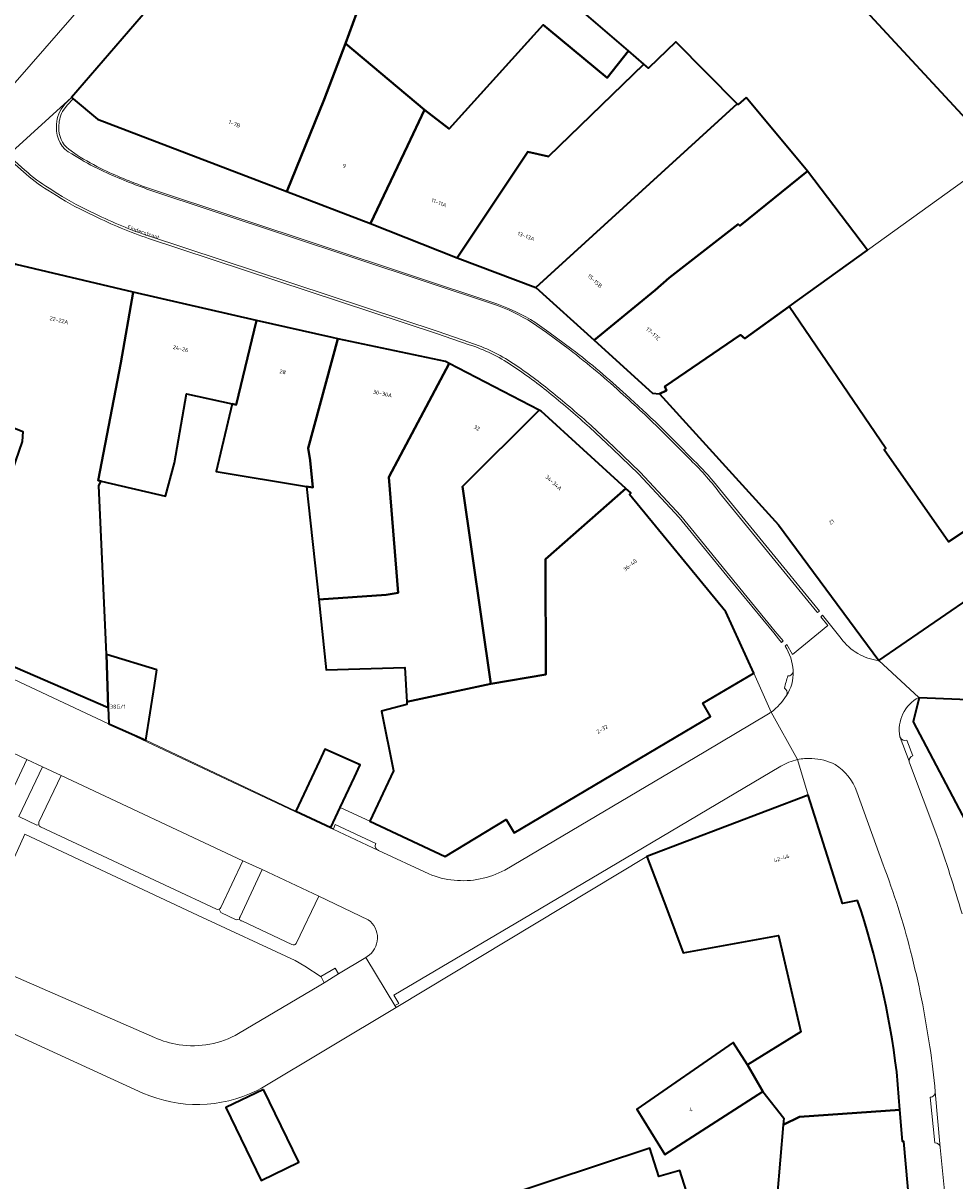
# Model space of a CAD drawing. Header units: metres. Extents: x 197700 to 204338, y 317132 to 325229.
# Tile 705 of 1056: x 202499 to 202582, y 319528 to 319632. Entities that reach past the tile are written whole.
import ezdxf
from ezdxf.enums import TextEntityAlignment as Align

# ---------------------------------------------------------------- set-up
doc = ezdxf.new("R2010")
doc.units = ezdxf.units.M
for name, color, linetype, lineweight in [('B-WE-GR-BEPLANTING_CULTUUR_BODEMBEDEKKER-GV', 90, 'Continuous', 18), ('B-WE-GR-BEPLANTING_CULTUUR_HEESTERS-GV', 90, 'Continuous', 18), ('B-WE-OG-BEBOUWING-GV', 7, 'Continuous', 35), ('B-WE-OG-BEBOUWING-T18', 10, 'Continuous', 18), ('B-WE-OG-TERREIN_ERF-GV', 7, 'Continuous', 18), ('B-WE-OG-TOPOGRAFIE-T18', 10, 'Continuous', 18), ('B-WE-VH-VERHARDING_ASFALT-GV', 252, 'Continuous', 18), ('B-WE-VH-VERHARDING_BETONSTRAATSTEEN-GV', 252, 'Continuous', 18), ('B-WE-VH-VERHARDING_OPEN-GV', 252, 'Continuous', 18), ('B-WE-VH-VERHARDING_SIERBESTRATING-GV', 252, 'Continuous', 18), ('B-WE-VH-VERHARDING_STRAATBAKSTEEN-GV', 252, 'Continuous', 18), ('B-WE-VH-VERHARDING_TEGEL-GV', 252, 'Continuous', 18)]:
    doc.layers.add(name, color=color, linetype=linetype, lineweight=lineweight)
doc.styles.add('NLCS-ISO-M200-T18', font='NLCS-ISO.ttf', dxfattribs={"height": 0.36})

msp = doc.modelspace()

# ---------------------------------------------------------------- linework, layer by layer
at = {"layer": 'B-WE-GR-BEPLANTING_CULTUUR_BODEMBEDEKKER-GV'}
for points in [[(202517.966, 319541.284), (202525.25, 319545.593), (202525.701, 319545.868), (202525.404, 319546.394), (202523.938, 319547.346), (202523.073, 319547.868), (202514.285, 319551.96), (202498.719, 319559.263), (202497.538, 319556.575), (202496.313, 319557.125), (202496.289, 319557.073), (202493.302, 319550.536)], [(202493.302, 319550.536), (202492.485, 319548.746), (202510.404, 319540.919)]]:
    msp.add_lwpolyline(points, dxfattribs=at)
for points in [[(202510.404, 319540.919, 0.0667076), (202512.619, 319540.284)], [(202512.619, 319540.284, 0.1718883), (202517.966, 319541.284)]]:
    msp.add_lwpolyline(points, format="xyb", dxfattribs=at)
at = {"layer": 'B-WE-GR-BEPLANTING_CULTUUR_HEESTERS-GV'}
for points in [[(202500.005, 319560.323), (202501.994, 319564.546), (202500.307, 319565.329), (202498.192, 319560.839), (202499.806, 319560.079), (202499.997, 319560.088)], [(202518.37, 319556.852), (202516.384, 319552.636)], [(202518.109, 319551.819), (202520.1, 319556.066), (202518.37, 319556.852)], [(202516.239, 319552.494), (202516.383, 319552.189), (202517.772, 319551.548), (202518.072, 319551.606)]]:
    msp.add_lwpolyline(points, dxfattribs=at)
for points in [[(202499.997, 319560.088, -0.1956639), (202500.005, 319560.323)], [(202516.384, 319552.636, -0.1846176), (202516.239, 319552.494)], [(202518.072, 319551.606, -0.2304346), (202518.109, 319551.819)]]:
    msp.add_lwpolyline(points, format="xyb", dxfattribs=at)
at = {"layer": 'B-WE-OG-BEBOUWING-GV'}
for points in [[(202587.258, 319619.372), (202590.567, 319621.646), (202593.506, 319623.666), (202601.116, 319628.896), (202600.144, 319630.38), (202599.683, 319631.083), (202600.775, 319631.837), (202599.785, 319633.431), (202589.442, 319650.092), (202587.547, 319648.916), (202586.63, 319650.394), (202587.428, 319650.89), (202586.057, 319653.099), (202585.25, 319652.598), (202583.856, 319654.777), (202579.915, 319650.981), (202571.21, 319642.597), (202573.296, 319639.237), (202575.238, 319640.365), (202576.318, 319638.891), (202571.838, 319636.343), (202586.511, 319620.432), (202586.609, 319620.325)], [(202517.772, 319642.852), (202528.59, 319633.213), (202527.601, 319630.508), (202534.723, 319624.537), (202536.953, 319622.805), (202545.426, 319632.199), (202545.909, 319631.754), (202551.167, 319627.426), (202553.087, 319629.836), (202548.041, 319634.16), (202547.789, 319633.885), (202546.737, 319634.599), (202546.959, 319635.016), (202526.479, 319652.948)], [(202527.601, 319630.508), (202528.59, 319633.213), (202517.772, 319642.852), (202502.941, 319625.654), (202503.092, 319625.528), (202505.274, 319623.697), (202522.329, 319617.173), (202525.674, 319625.454)], [(202553.087, 319629.836), (202551.167, 319627.426), (202545.909, 319631.754), (202545.426, 319632.199), (202536.953, 319622.805), (202534.723, 319624.537), (202533.195, 319621.293), (202529.862, 319614.291), (202537.656, 319611.194), (202544.024, 319620.749), (202545.886, 319620.324), (202554.468, 319628.652)], [(202522.329, 319617.173), (202529.862, 319614.291), (202533.195, 319621.293), (202534.723, 319624.537), (202527.601, 319630.508), (202525.674, 319625.454)], [(202537.656, 319611.194), (202544.76, 319608.524), (202562.887, 319625.078), (202557.367, 319630.646), (202554.892, 319628.289), (202554.468, 319628.652), (202545.886, 319620.324), (202544.024, 319620.749)], [(202563.702, 319625.639), (202562.968, 319624.996), (202562.887, 319625.078), (202544.76, 319608.524), (202550, 319603.763), (202555.494, 319608.267), (202556.771, 319609.384), (202562.967, 319614.232), (202563.116, 319614.082), (202569.206, 319618.988)], [(202563.19, 319604.246), (202563.567, 319603.936), (202567.562, 319606.813), (202574.612, 319611.88), (202569.206, 319618.988), (202563.116, 319614.082), (202562.967, 319614.232), (202556.771, 319609.384), (202555.494, 319608.267), (202550, 319603.763), (202555.247, 319598.995), (202555.876, 319598.935), (202556.532, 319599.244), (202556.382, 319599.586)], [(202494.477, 319583.234), (202492.171, 319576.781), (202506.248, 319570.658), (202506.084, 319575.447), (202505.4, 319590.688), (202505.607, 319591.062), (202505.34, 319591.124), (202507.378, 319601.725), (202508.492, 319608.086), (202497.952, 319610.597), (202497.806, 319610.644), (202496.42, 319605.275), (202496.805, 319605.152), (202497.387, 319601.03), (202496.759, 319597.746), (202497.5, 319597.548), (202497.3, 319596.064), (202498.565, 319595.554), (202498.477, 319594.626), (202496.403, 319588.624), (202496.297, 319588.328)], [(202505.607, 319591.062), (202511.401, 319589.721), (202512.198, 319592.714), (202513.281, 319598.938), (202517.399, 319598.024), (202517.778, 319597.94), (202519.602, 319605.554), (202508.492, 319608.086), (202507.378, 319601.725), (202505.34, 319591.124)], [(202567.562, 319606.813), (202563.567, 319603.936), (202563.19, 319604.246), (202556.382, 319599.586), (202556.532, 319599.244), (202555.876, 319598.935), (202566.611, 319587.124), (202575.635, 319574.893), (202587.703, 319583.2), (202584.754, 319587.447), (202581.91, 319585.584), (202576.121, 319593.887), (202576.283, 319593.999)], [(202517.399, 319598.024), (202515.969, 319591.942), (202524.104, 319590.577), (202524.668, 319590.482), (202524.415, 319592.94), (202524.239, 319594.05), (202526.926, 319603.893), (202526.41, 319604.003), (202519.602, 319605.554), (202517.778, 319597.94)], [(202536.939, 319601.672), (202536.627, 319601.834), (202526.926, 319603.893), (202524.239, 319594.05), (202524.415, 319592.94), (202524.668, 319590.482), (202524.104, 319590.577), (202525.199, 319580.408), (202531.265, 319580.83), (202532.358, 319581.005), (202531.521, 319591.416), (202532.564, 319593.407)], [(202536.939, 319601.672), (202532.564, 319593.407), (202531.521, 319591.416), (202532.358, 319581.005), (202531.265, 319580.83), (202525.199, 319580.408), (202525.882, 319574.069), (202532.967, 319574.267), (202533.122, 319571.176), (202540.697, 319572.812), (202538.153, 319590.581), (202545.048, 319597.453)], [(202552.87, 319590.416), (202545.221, 319597.363), (202545.048, 319597.453), (202538.153, 319590.581), (202540.697, 319572.812), (202545.66, 319573.631), (202545.626, 319584.047)], [(202552.87, 319590.416), (202545.626, 319584.047), (202545.66, 319573.631), (202540.697, 319572.812), (202533.122, 319571.176), (202533.134, 319570.934), (202530.843, 319570.324), (202531.932, 319564.947), (202529.804, 319560.422), (202536.583, 319557.233), (202542.089, 319560.59), (202542.809, 319559.386), (202560.493, 319569.856), (202559.805, 319571.072), (202564.374, 319573.761), (202561.872, 319579.297), (202553.184, 319589.874), (202553.312, 319590.015)], [(202510.618, 319574.053), (202506.084, 319575.447), (202506.248, 319570.658), (202506.299, 319569.211), (202509.625, 319567.71), (202510.398, 319572.649)], [(202579.249, 319571.456), (202578.73, 319569.371), (202583.748, 319559.856), (202588.463, 319562.081), (202588.085, 319562.808), (202596.47, 319567.023), (202594.661, 319570.919), (202579.269, 319571.534), (202579.265, 319571.519)], [(202525.268, 319565.856), (202523.145, 319561.329), (202526.294, 319559.852), (202527.135, 319561.646), (202528.417, 319564.379), (202528.939, 319565.493), (202525.758, 319566.901)], [(202563.818, 319538.46), (202562.539, 319540.475), (202553.843, 319534.462), (202556.379, 319530.384), (202565.186, 319536.065)], [(202520.221, 319536.259), (202516.82, 319534.609), (202520.013, 319528.031), (202523.413, 319529.681)], [(202578.274, 319525.276), (202578.441, 319525.521), (202577.897, 319531.564), (202577.767, 319531.552), (202577.535, 319534.425), (202568.493, 319533.771), (202567.028, 319533.046), (202566.22, 319523.508), (202565.8, 319518.553), (202576.17, 319522.177)], [(202528.15, 319520.877), (202532.272, 319512.646), (202532.992, 319511.348), (202533.268, 319511.485), (202534.762, 319508.631), (202561.458, 319517.177), (202559.933, 319521.938), (202557.722, 319528.959), (202555.832, 319528.402), (202555.005, 319530.96), (202527.652, 319521.872)]]:
    msp.add_lwpolyline(points, close=True, dxfattribs=at)
for points in [[(202573.734, 319553.276), (202572.376, 319553.001), (202569.293, 319562.774), (202554.739, 319557.255), (202556.512, 319552.58), (202558.031, 319548.574), (202566.616, 319550.114), (202568.622, 319541.43), (202563.818, 319538.46), (202565.186, 319536.065)], [(202565.186, 319536.065), (202567.08, 319533.66), (202567.028, 319533.046), (202568.493, 319533.771), (202577.535, 319534.425), (202577.258, 319537.846)]]:
    msp.add_lwpolyline(points, dxfattribs=at)
msp.add_lwpolyline([(202577.258, 319537.846, 0.0492326), (202573.734, 319553.276)], format="xyb", dxfattribs=at)
at = {"layer": 'B-WE-OG-TERREIN_ERF-GV'}
for points in [[(202548.041, 319634.16), (202553.087, 319629.836), (202554.468, 319628.652), (202554.892, 319628.289), (202557.367, 319630.646), (202562.887, 319625.078), (202562.968, 319624.996), (202563.702, 319625.639), (202569.206, 319618.988), (202574.612, 319611.88), (202586.511, 319620.432), (202571.838, 319636.343)], [(202567.08, 319533.66), (202565.186, 319536.065), (202556.379, 319530.384), (202553.843, 319534.462), (202562.539, 319540.475), (202563.818, 319538.46), (202568.622, 319541.43), (202566.616, 319550.114), (202558.031, 319548.574), (202556.512, 319552.58), (202554.739, 319557.255), (202532.159, 319543.648), (202520.051, 319536.352), (202519.581, 319536.119)], [(202509.363, 319535.918), (202490.554, 319544.521), (202483.109, 319527.87), (202482.838, 319527.994), (202476.506, 319530.885), (202472.153, 319521.88), (202465.34, 319525.044), (202461.256, 319515.917), (202454.417, 319518.957), (202450.235, 319509.913), (202450.039, 319510.004), (202449.533, 319508.817), (202451.878, 319507.785), (202452.169, 319508.358), (202453.298, 319507.791), (202449.64, 319499.228)], [(202435.321, 319480.039), (202470.205, 319445.445), (202472.714, 319444.124), (202481.641, 319453.948), (202485.896, 319458.599), (202492.681, 319466.313), (202502.156, 319476.25), (202509.248, 319483.576), (202514.759, 319488.744), (202520.063, 319493.307), (202522.46, 319495.086), (202529.793, 319500.799), (202536.322, 319505.605), (202541.338, 319508.306), (202550.346, 319513.145), (202551.552, 319513.547), (202557.624, 319515.688), (202558.291, 319515.923), (202565.8, 319518.553), (202566.22, 319523.508), (202567.028, 319533.046), (202567.08, 319533.66)], [(202527.652, 319521.872), (202555.005, 319530.96), (202555.832, 319528.402), (202557.722, 319528.959), (202559.933, 319521.938)]]:
    msp.add_lwpolyline(points, dxfattribs=at)
for points in [[(202592.803, 319611.25), (202591.071, 319613.748), (202587.258, 319619.372), (202586.609, 319620.325), (202586.511, 319620.432), (202574.612, 319611.88), (202567.562, 319606.813), (202576.283, 319593.999), (202576.121, 319593.887), (202581.91, 319585.584), (202584.754, 319587.447), (202587.703, 319583.2), (202591.289, 319585.668), (202604.133, 319594.449)], [(202523.413, 319529.681), (202520.013, 319528.031), (202516.82, 319534.609), (202520.221, 319536.259)]]:
    msp.add_lwpolyline(points, close=True, dxfattribs=at)
msp.add_lwpolyline([(202519.581, 319536.119, -0.2204926), (202509.363, 319535.918)], format="xyb", dxfattribs=at)
at = {"layer": 'B-WE-VH-VERHARDING_ASFALT-GV'}
for points in [[(202510.404, 319540.919), (202492.485, 319548.746), (202490.554, 319544.521), (202509.363, 319535.918)], [(202519.581, 319536.119), (202520.051, 319536.352), (202532.159, 319543.648), (202532.062, 319543.814), (202529.536, 319547.997), (202529.438, 319548.153), (202526.992, 319546.658)], [(202526.992, 319546.658), (202525.701, 319545.868), (202525.25, 319545.593), (202517.966, 319541.284)]]:
    msp.add_lwpolyline(points, dxfattribs=at)
for points in [[(202512.619, 319540.284, -0.0667076), (202510.404, 319540.919)], [(202517.966, 319541.284, -0.1718883), (202512.619, 319540.284)], [(202509.363, 319535.918, 0.2204926), (202519.581, 319536.119)]]:
    msp.add_lwpolyline(points, format="xyb", dxfattribs=at)
at = {"layer": 'B-WE-VH-VERHARDING_BETONSTRAATSTEEN-GV'}
for points in [[(202502.147, 319624.804), (202502.36, 319625.055), (202502.941, 319625.654), (202497.235, 319620.428), (202498.736, 319619.105)], [(202575.635, 319574.893), (202566.611, 319587.124), (202555.876, 319598.935), (202555.247, 319598.995), (202550, 319603.763), (202544.76, 319608.524), (202537.656, 319611.194), (202529.862, 319614.291), (202522.329, 319617.173), (202505.274, 319623.697), (202503.092, 319625.528), (202502.545, 319624.939), (202502.125, 319624.372)], [(202502.687, 319620.979), (202503.434, 319620.447)], [(202498.596, 319618.955), (202497.074, 319620.28), (202489.476, 319613.321), (202497.806, 319610.644), (202497.952, 319610.597), (202508.492, 319608.086), (202519.602, 319605.554), (202526.41, 319604.003), (202526.926, 319603.893), (202536.627, 319601.834), (202536.939, 319601.672), (202545.048, 319597.453), (202545.221, 319597.363), (202552.87, 319590.416), (202553.312, 319590.015), (202553.184, 319589.874), (202561.872, 319579.297), (202564.374, 319573.761), (202565.942, 319570.258)], [(202503.209, 319620.407), (202502.95, 319620.558)], [(202501.58, 319616.798), (202500.811, 319617.293)], [(202500.919, 319617.467), (202501.688, 319616.972)], [(202541.015, 319607), (202509.729, 319617.389)], [(202509.954, 319617.429), (202541.24, 319607.04)], [(202538.737, 319603.363), (202535.81, 319604.376), (202509.882, 319612.938)], [(202509.948, 319613.132), (202535.876, 319604.57), (202538.8, 319603.558)], [(202547.774, 319602.93), (202545.707, 319604.459), (202544.442, 319605.34)], [(202544.667, 319605.38), (202545.932, 319604.499), (202547.999, 319602.97)], [(202434.167, 319601.235), (202426.256, 319604.46), (202425.509, 319604.764), (202425.401, 319604.514), (202423.255, 319599.486), (202423.144, 319599.175), (202428.365, 319597.106), (202430.087, 319596.383), (202446.813, 319589.389), (202448.23, 319588.818), (202449.955, 319588.122), (202466.712, 319581.112), (202467.146, 319580.92), (202467.165, 319580.911), (202468.845, 319580.166), (202468.958, 319580.116), (202469.698, 319579.772), (202471.844, 319578.775), (202477.637, 319576.035), (202478.883, 319575.446), (202480.266, 319574.792), (202485.384, 319572.364), (202487.066, 319571.586), (202498.922, 319565.971)], [(202549.738, 319596.071), (202551.806, 319594.141), (202554.148, 319591.871), (202557.811, 319587.939), (202566.321, 319577.528), (202567.031, 319576.68), (202566.891, 319576.532), (202566.615, 319576.867), (202566.175, 319577.412), (202562.223, 319582.218), (202557.657, 319587.804), (202554.002, 319591.728), (202551.665, 319593.993), (202549.6, 319595.92)], [(202560.745, 319591.036), (202570.172, 319579.493)], [(202570.172, 319579.493), (202570.294, 319579.335), (202570.108, 319579.228), (202570.048, 319579.292), (202561.304, 319590.012)], [(202535.121, 319555.672), (202530.572, 319557.796), (202526.494, 319559.699), (202526.271, 319559.803), (202523.041, 319561.311), (202509.709, 319567.579), (202497.255, 319573.423), (202483.866, 319579.746), (202483.508, 319579.905), (202480.86, 319581.175), (202480.777, 319581.215), (202476.233, 319583.357), (202476.23, 319583.358)], [(202587.703, 319583.2), (202575.635, 319574.893), (202579.237, 319571.582), (202579.265, 319571.519), (202579.269, 319571.534), (202594.661, 319570.919)], [(202530.332, 319558.423), (202526.693, 319560.135), (202526.516, 319559.748), (202526.294, 319559.852), (202523.145, 319561.329), (202509.625, 319567.71), (202506.299, 319569.211), (202506.248, 319570.658), (202492.171, 319576.781), (202488.189, 319578.513), (202484.083, 319580.479), (202484.005, 319580.231), (202484.169, 319580.167)], [(202483.508, 319579.905), (202483.866, 319579.746), (202497.255, 319573.423), (202509.709, 319567.579), (202523.041, 319561.311), (202526.271, 319559.803), (202526.494, 319559.699), (202530.572, 319557.796), (202530.561, 319557.806)], [(202572.242, 319576.875), (202570.581, 319578.999), (202570.426, 319578.85), (202571.061, 319578.067), (202567.858, 319575.437), (202567.35, 319576.335), (202567.197, 319576.191)], [(202567.197, 319576.191), (202567.35, 319576.335), (202567.858, 319575.437), (202571.061, 319578.067), (202570.426, 319578.85), (202570.581, 319578.999), (202572.242, 319576.875)], [(202579.237, 319571.582), (202575.635, 319574.893)], [(202567.916, 319574.026), (202567.923, 319573.918)], [(202567.923, 319573.918), (202567.916, 319574.026)], [(202567.323, 319571.744), (202567.348, 319571.833)], [(202567.348, 319571.833), (202567.323, 319571.744)], [(202496.93, 319561.755), (202498.922, 319565.971), (202487.066, 319571.586)], [(202565.713, 319570.106), (202559.898, 319566.651), (202541.945, 319556.016)], [(202565.942, 319570.258), (202568.324, 319565.973)], [(202568.324, 319565.973), (202565.942, 319570.258)], [(202578.375, 319565.818), (202577.572, 319567.952)], [(202577.572, 319567.952), (202578.375, 319565.818)], [(202578.711, 319566.318), (202578.152, 319567.728)], [(202498.922, 319565.971), (202500.307, 319565.329), (202501.994, 319564.546), (202518.37, 319556.852), (202520.1, 319556.066), (202525.194, 319553.667), (202529.657, 319551.548)], [(202529.564, 319548.23), (202529.438, 319548.153), (202529.536, 319547.997), (202532.062, 319543.814), (202532.413, 319544.009), (202531.978, 319544.734), (202543.603, 319551.634), (202555.987, 319558.956), (202559.38, 319560.969), (202566.811, 319565.378)], [(202580.866, 319559.148), (202578.407, 319565.694)], [(202516.384, 319552.636), (202518.37, 319556.852), (202501.994, 319564.546), (202500.005, 319560.323)], [(202573.647, 319563.082), (202576.03, 319556.503)], [(202500.155, 319559.915), (202513.671, 319553.585), (202514.06, 319553.393), (202515.992, 319552.491), (202515.988, 319552.501)], [(202520.1, 319556.066), (202518.109, 319551.819)], [(202523.19, 319549.453), (202525.194, 319553.667), (202520.1, 319556.066)], [(202518.263, 319551.433), (202522.763, 319549.314)], [(202580.271, 319535.552), (202580.682, 319531.447)], [(202580.711, 319536.027), (202581.178, 319531.02), (202581.704, 319525.6), (202581.84, 319524.59), (202581.488, 319517.73), (202581.389, 319515.822)], [(202581.178, 319531.02), (202580.711, 319536.027)]]:
    msp.add_lwpolyline(points, dxfattribs=at)
for points in [[(202501.592, 319622.983, -0.1741392), (202502.147, 319624.804)], [(202502.125, 319624.372, 0.138612), (202501.807, 319622.966)], [(202502.95, 319620.558, -0.3033013), (202501.592, 319622.983)], [(202501.807, 319622.966, 0.252768), (202502.687, 319620.979)], [(202505.596, 319619.079, -0.0240726), (202503.209, 319620.407)], [(202503.434, 319620.447, 0.0241447), (202505.821, 319619.119)], [(202500.811, 319617.293, -0.0532287), (202498.596, 319618.955)], [(202498.736, 319619.105, 0.0537153), (202500.919, 319617.467)], [(202509.729, 319617.389, -0.0219623), (202505.596, 319619.079)], [(202505.821, 319619.119, 0.0221319), (202509.954, 319617.429)], [(202504.974, 319614.969, -0.0311468), (202501.58, 319616.798)], [(202501.688, 319616.972, 0.0313143), (202505.062, 319615.154)], [(202509.882, 319612.938, -0.0320628), (202504.974, 319614.969)], [(202505.062, 319615.154, 0.0321768), (202509.948, 319613.132)], [(202544.442, 319605.34, 0.0567418), (202541.015, 319607)], [(202541.24, 319607.04, -0.0565129), (202544.667, 319605.38)], [(202542.593, 319601.499, 0.0691272), (202538.737, 319603.363)], [(202538.8, 319603.558, -0.0690736), (202542.706, 319601.67)], [(202552.655, 319598.81, 0.0228281), (202547.774, 319602.93)], [(202547.999, 319602.97, -0.0227162), (202552.88, 319598.85)], [(202546.139, 319598.878, 0.0266662), (202542.593, 319601.499)], [(202542.706, 319601.67, -0.0265057), (202546.269, 319599.036)], [(202549.6, 319595.92, 0.0111512), (202546.139, 319598.878)], [(202546.269, 319599.036, -0.0112433), (202549.738, 319596.071)], [(202558.493, 319593.159, 0.0183761), (202552.655, 319598.81)], [(202552.88, 319598.85, -0.0183591), (202558.718, 319593.199)], [(202561.304, 319590.012, 0.0403619), (202558.493, 319593.159)], [(202558.718, 319593.199, -0.0281946), (202560.745, 319591.036)], [(202575.635, 319574.893, -0.2010071), (202572.242, 319576.875)], [(202572.242, 319576.875, 0.2010071), (202575.635, 319574.893)], [(202567.197, 319576.191, -0.1377888), (202567.916, 319574.026)], [(202567.916, 319574.026, 0.1377888), (202567.197, 319576.191)], [(202567.923, 319573.918, -0.1609232), (202567.323, 319571.744)], [(202567.323, 319571.744, 0.1609232), (202567.923, 319573.918)], [(202567.779, 319573.628, 0.18509), (202567.923, 319573.918)], [(202567.923, 319573.918, -0.18509), (202567.779, 319573.628)], [(202567.144, 319572.418, -0.0220417), (202567.454, 319573.509)], [(202567.454, 319573.509, 0.0220417), (202567.144, 319572.418)], [(202567.454, 319573.509, 0.1992062), (202567.779, 319573.628)], [(202567.779, 319573.628, -0.1992062), (202567.454, 319573.509)], [(202567.323, 319571.744, -0.1056841), (202565.942, 319570.258)], [(202565.942, 319570.258, 0.1056841), (202567.323, 319571.744)], [(202567.348, 319571.833, 0.3445348), (202567.144, 319572.418)], [(202567.144, 319572.418, -0.3445348), (202567.348, 319571.833)], [(202577.539, 319568.04, -0.3288659), (202579.237, 319571.582)], [(202565.942, 319570.258, -0.0181614), (202565.713, 319570.106)], [(202577.572, 319567.952, -0.0424043), (202577.539, 319568.04)], [(202578.152, 319567.728, -0.3764514), (202577.572, 319567.952)], [(202566.811, 319565.378, -0.0837268), (202568.324, 319565.973)], [(202568.324, 319565.973, -0.0657521), (202569.608, 319566.071)], [(202569.608, 319566.071, -0.1068619), (202571.703, 319565.532)], [(202571.703, 319565.532, -0.164683), (202573.647, 319563.082)], [(202578.375, 319565.818, -0.3692353), (202578.711, 319566.318)], [(202578.407, 319565.694, -0.071793), (202578.375, 319565.818)], [(202500.005, 319560.323, 0.1956639), (202499.997, 319560.088)], [(202499.997, 319560.088, 0.1963821), (202500.155, 319559.915)], [(202583.135, 319552.084, 0.0134273), (202580.866, 319559.148)], [(202530.561, 319557.806, -0.4259324), (202530.332, 319558.423)], [(202541.945, 319556.016, -0.0693544), (202539.733, 319555.214)], [(202576.03, 319556.503, -0.0306752), (202578.501, 319548.696)], [(202539.733, 319555.214, -0.1483957), (202535.121, 319555.672)], [(202515.988, 319552.501, 0.2270274), (202516.239, 319552.494)], [(202516.239, 319552.494, 0.1846176), (202516.384, 319552.636)], [(202518.109, 319551.819, 0.2304346), (202518.072, 319551.606)], [(202518.072, 319551.606, 0.2800804), (202518.263, 319551.433)], [(202529.657, 319551.548, -0.5277019), (202529.564, 319548.23)], [(202522.763, 319549.314, 0.4563455), (202523.19, 319549.453)], [(202578.501, 319548.696, -0.0281984), (202580.23, 319540.091)], [(202580.23, 319540.091, -0.0239405), (202580.711, 319536.027)], [(202580.711, 319536.027, -0.4188614), (202580.271, 319535.552)], [(202580.682, 319531.447, -0.3982486), (202581.178, 319531.02)]]:
    msp.add_lwpolyline(points, format="xyb", dxfattribs=at)
msp.add_lwpolyline([(202525.701, 319545.868), (202526.992, 319546.658), (202526.685, 319547.19), (202525.39, 319546.419), (202525.404, 319546.394)], close=True, dxfattribs=at)
at = {"layer": 'B-WE-VH-VERHARDING_OPEN-GV'}
msp.add_lwpolyline([(202506.084, 319575.447), (202510.618, 319574.053), (202510.398, 319572.649), (202509.625, 319567.71), (202523.145, 319561.329), (202525.268, 319565.856), (202525.758, 319566.901), (202528.939, 319565.493), (202528.417, 319564.379), (202527.135, 319561.646), (202529.804, 319560.422), (202531.932, 319564.947), (202530.843, 319570.324), (202533.134, 319570.934), (202533.122, 319571.176), (202532.967, 319574.267), (202525.882, 319574.069), (202525.199, 319580.408), (202524.104, 319590.577), (202515.969, 319591.942), (202517.399, 319598.024), (202513.281, 319598.938), (202512.198, 319592.714), (202511.401, 319589.721), (202505.607, 319591.062), (202505.4, 319590.688)], close=True, dxfattribs=at)
at = {"layer": 'B-WE-VH-VERHARDING_SIERBESTRATING-GV'}
msp.add_lwpolyline([(202496.62, 319625.586), (202534.016, 319668.475), (202556.13, 319693.899), (202535.412, 319716.503), (202474.635, 319660.717), (202466.023, 319652.797), (202478.039, 319642.176)], close=True, dxfattribs=at)
for points in [[(202502.125, 319624.372), (202502.545, 319624.939), (202503.092, 319625.528)], [(202503.092, 319625.528), (202502.941, 319625.654), (202502.36, 319625.055), (202502.147, 319624.804)], [(202503.434, 319620.447), (202502.687, 319620.979)], [(202498.736, 319619.105), (202497.235, 319620.428), (202497.074, 319620.28), (202498.596, 319618.955)], [(202502.95, 319620.558), (202503.209, 319620.407)], [(202500.811, 319617.293), (202501.58, 319616.798)], [(202501.688, 319616.972), (202500.919, 319617.467)], [(202509.729, 319617.389), (202541.015, 319607)], [(202541.24, 319607.04), (202509.954, 319617.429)], [(202509.882, 319612.938), (202535.81, 319604.376), (202538.737, 319603.363)], [(202538.8, 319603.558), (202535.876, 319604.57), (202509.948, 319613.132)], [(202544.442, 319605.34), (202545.707, 319604.459), (202547.774, 319602.93)], [(202547.999, 319602.97), (202545.932, 319604.499), (202544.667, 319605.38)], [(202549.6, 319595.92), (202551.665, 319593.993), (202554.002, 319591.728), (202557.657, 319587.804), (202562.223, 319582.218), (202566.175, 319577.412), (202566.615, 319576.867), (202566.891, 319576.532), (202567.031, 319576.68), (202566.321, 319577.528), (202557.811, 319587.939), (202554.148, 319591.871), (202551.806, 319594.141), (202549.738, 319596.071)], [(202561.304, 319590.012), (202570.048, 319579.292), (202570.108, 319579.228), (202570.294, 319579.335), (202570.172, 319579.493), (202560.745, 319591.036)]]:
    msp.add_lwpolyline(points, dxfattribs=at)
for points in [[(202502.147, 319624.804, 0.1741392), (202501.592, 319622.983)], [(202501.807, 319622.966, -0.138612), (202502.125, 319624.372)], [(202501.592, 319622.983, 0.3033013), (202502.95, 319620.558)], [(202502.687, 319620.979, -0.252768), (202501.807, 319622.966)], [(202503.209, 319620.407, 0.0240726), (202505.596, 319619.079)], [(202505.821, 319619.119, -0.0241447), (202503.434, 319620.447)], [(202498.596, 319618.955, 0.0532287), (202500.811, 319617.293)], [(202500.919, 319617.467, -0.0537153), (202498.736, 319619.105)], [(202505.596, 319619.079, 0.0219623), (202509.729, 319617.389)], [(202509.954, 319617.429, -0.0221319), (202505.821, 319619.119)], [(202501.58, 319616.798, 0.0311468), (202504.974, 319614.969)], [(202505.062, 319615.154, -0.0313143), (202501.688, 319616.972)], [(202504.974, 319614.969, 0.0320628), (202509.882, 319612.938)], [(202509.948, 319613.132, -0.0321768), (202505.062, 319615.154)], [(202541.015, 319607, -0.0567418), (202544.442, 319605.34)], [(202544.667, 319605.38, 0.0565129), (202541.24, 319607.04)], [(202538.737, 319603.363, -0.0691272), (202542.593, 319601.499)], [(202542.706, 319601.67, 0.0690736), (202538.8, 319603.558)], [(202547.774, 319602.93, -0.0228281), (202552.655, 319598.81)], [(202552.88, 319598.85, 0.0227162), (202547.999, 319602.97)], [(202542.593, 319601.499, -0.0266662), (202546.139, 319598.878)], [(202546.269, 319599.036, 0.0265057), (202542.706, 319601.67)], [(202546.139, 319598.878, -0.0111512), (202549.6, 319595.92)], [(202549.738, 319596.071, 0.0112433), (202546.269, 319599.036)], [(202552.655, 319598.81, -0.0183761), (202558.493, 319593.159)], [(202558.718, 319593.199, 0.0183591), (202552.88, 319598.85)], [(202558.493, 319593.159, -0.0403619), (202561.304, 319590.012)], [(202560.745, 319591.036, 0.0281946), (202558.718, 319593.199)]]:
    msp.add_lwpolyline(points, format="xyb", dxfattribs=at)
at = {"layer": 'B-WE-VH-VERHARDING_STRAATBAKSTEEN-GV'}
msp.add_lwpolyline([(202496.62, 319625.586), (202478.039, 319642.176), (202466.023, 319652.797), (202474.635, 319660.717), (202535.412, 319716.503), (202556.13, 319693.899), (202534.016, 319668.475)], close=True, dxfattribs=at)
for points in [[(202460.781, 319652.738), (202461.438, 319652.169), (202466.093, 319648.087), (202468.56, 319645.87), (202475.107, 319640.128), (202494.374, 319622.948), (202497.235, 319620.428), (202502.941, 319625.654), (202517.772, 319642.852), (202526.479, 319652.948), (202531.681, 319659.029), (202536.926, 319665.16), (202542.192, 319671.316), (202547.277, 319677.261)], [(202586.82, 319552.139), (202585.464, 319556.602), (202583.748, 319559.856), (202578.73, 319569.371), (202579.249, 319571.456), (202579.265, 319571.519), (202579.237, 319571.582)], [(202578.152, 319567.728), (202578.711, 319566.318)], [(202568.324, 319565.973), (202569.293, 319562.774), (202572.376, 319553.001), (202573.734, 319553.276)], [(202578.407, 319565.694), (202580.866, 319559.148)], [(202576.03, 319556.503), (202573.647, 319563.082)], [(202577.258, 319537.846), (202577.535, 319534.425), (202577.767, 319531.552), (202577.897, 319531.564), (202578.441, 319525.521), (202578.274, 319525.276), (202581.704, 319525.6), (202581.178, 319531.02)], [(202580.682, 319531.447), (202580.271, 319535.552)]]:
    msp.add_lwpolyline(points, dxfattribs=at)
for points in [[(202579.237, 319571.582, 0.3288659), (202577.539, 319568.04)], [(202577.539, 319568.04, 0.0424043), (202577.572, 319567.952)], [(202577.572, 319567.952, 0.3764514), (202578.152, 319567.728)], [(202569.608, 319566.071, 0.0657521), (202568.324, 319565.973)], [(202571.703, 319565.532, 0.1068619), (202569.608, 319566.071)], [(202573.647, 319563.082, 0.164683), (202571.703, 319565.532)], [(202578.711, 319566.318, 0.3692353), (202578.375, 319565.818)], [(202578.375, 319565.818, 0.071793), (202578.407, 319565.694)], [(202580.866, 319559.148, -0.0134273), (202583.135, 319552.084)], [(202578.501, 319548.696, 0.0306752), (202576.03, 319556.503)], [(202573.734, 319553.276, -0.0492326), (202577.258, 319537.846)], [(202580.23, 319540.091, 0.0281984), (202578.501, 319548.696)], [(202580.711, 319536.027, 0.0239405), (202580.23, 319540.091)], [(202580.271, 319535.552, 0.4188614), (202580.711, 319536.027)], [(202581.178, 319531.02, 0.3982486), (202580.682, 319531.447)]]:
    msp.add_lwpolyline(points, format="xyb", dxfattribs=at)
at = {"layer": 'B-WE-VH-VERHARDING_TEGEL-GV'}
for points in [[(202565.942, 319570.258), (202564.374, 319573.761), (202559.805, 319571.072), (202560.493, 319569.856), (202542.809, 319559.386), (202542.089, 319560.59), (202536.583, 319557.233), (202529.804, 319560.422), (202527.135, 319561.646), (202526.294, 319559.852), (202526.516, 319559.748), (202526.693, 319560.135), (202530.332, 319558.423)], [(202472.799, 319565.539), (202474.207, 319564.896), (202475.063, 319566.77), (202475.138, 319566.736), (202476.518, 319569.741), (202483.871, 319566.236), (202497.478, 319559.841), (202496.657, 319558.084), (202490.627, 319560.806), (202490.188, 319559.86), (202496.289, 319557.073), (202496.313, 319557.125), (202497.538, 319556.575), (202498.719, 319559.263), (202514.285, 319551.96), (202523.073, 319547.868), (202523.938, 319547.346), (202525.404, 319546.394), (202525.39, 319546.419), (202526.685, 319547.19), (202526.992, 319546.658), (202529.438, 319548.153), (202529.564, 319548.23)], [(202541.945, 319556.016), (202559.898, 319566.651), (202565.713, 319570.106)], [(202499.997, 319560.088), (202499.806, 319560.079), (202498.192, 319560.839), (202500.307, 319565.329), (202498.922, 319565.971), (202496.93, 319561.755)], [(202559.38, 319560.969), (202555.987, 319558.956), (202543.603, 319551.634), (202531.978, 319544.734), (202532.413, 319544.009), (202532.062, 319543.814), (202532.159, 319543.648), (202554.739, 319557.255), (202569.293, 319562.774), (202568.324, 319565.973)], [(202566.811, 319565.378), (202559.38, 319560.969)], [(202515.988, 319552.501), (202515.992, 319552.491), (202514.06, 319553.393), (202513.671, 319553.585), (202500.155, 319559.915)], [(202530.561, 319557.806), (202530.572, 319557.796), (202535.121, 319555.672)], [(202529.657, 319551.548), (202525.194, 319553.667), (202523.19, 319549.453)], [(202518.072, 319551.606), (202517.772, 319551.548), (202516.383, 319552.189), (202516.239, 319552.494)], [(202522.763, 319549.314), (202518.263, 319551.433)]]:
    msp.add_lwpolyline(points, dxfattribs=at)
for points in [[(202565.713, 319570.106, 0.0181614), (202565.942, 319570.258)], [(202568.324, 319565.973, 0.0837268), (202566.811, 319565.378)], [(202500.155, 319559.915, -0.1963821), (202499.997, 319560.088)], [(202530.332, 319558.423, 0.4259324), (202530.561, 319557.806)], [(202539.733, 319555.214, 0.0693544), (202541.945, 319556.016)], [(202535.121, 319555.672, 0.1483957), (202539.733, 319555.214)], [(202516.239, 319552.494, -0.2270274), (202515.988, 319552.501)], [(202518.263, 319551.433, -0.2800804), (202518.072, 319551.606)], [(202529.564, 319548.23, 0.5277019), (202529.657, 319551.548)], [(202523.19, 319549.453, -0.4563455), (202522.763, 319549.314)]]:
    msp.add_lwpolyline(points, format="xyb", dxfattribs=at)

# ---------------------------------------------------------------- texts
at = {"layer": 'B-WE-OG-BEBOUWING-T18', "style": 'NLCS-ISO-M200-T18'}
for s, rotation, p in [('1-7B', 339.1, (202517.614, 319623.259)), ('9', 339.1, (202527.507, 319619.475)), ('11-11A', 338.4, (202536.021, 319616.148)), ('13-13A', 339.4, (202543.868, 319613.132)), ('15-15B', 317.7, (202550.07, 319609.104)), ('22-22A', 346.6, (202501.804, 319605.567)), ('17-17C', 317.7, (202555.314, 319604.339)), ('24-26', 347.2, (202512.765, 319603.01)), ('28', 347.2, (202521.953, 319600.916)), ('30-30A', 348, (202530.946, 319598.951)), ('32', 332.6, (202539.44, 319595.862)), ('34-34A', 317.8, (202546.356, 319590.928)), ('21', 36.4, (202571.381, 319587.396)), ('36-40', 39.4, (202553.238, 319583.506)), ('2-32', 30.6, (202550.725, 319568.721)), ('42-44', 17.5, (202566.893, 319557.086))]:
    msp.add_text(s, height=0.36, rotation=rotation, dxfattribs=at).set_placement(p, align=Align.MIDDLE)
for s, p in [('38G/1', (202507.101, 319570.742)), ('4', (202558.726, 319534.442))]:
    msp.add_text(s, height=0.36, dxfattribs=at).set_placement(p, align=Align.MIDDLE)
at = {"layer": 'B-WE-OG-TOPOGRAFIE-T18', "style": 'NLCS-ISO-M200-T18'}
msp.add_text('Einderstraat', height=0.36, rotation=340.6, dxfattribs=at).set_placement((202509.422, 319613.498), align=Align.MIDDLE)

doc.saveas('drawing.dxf')
